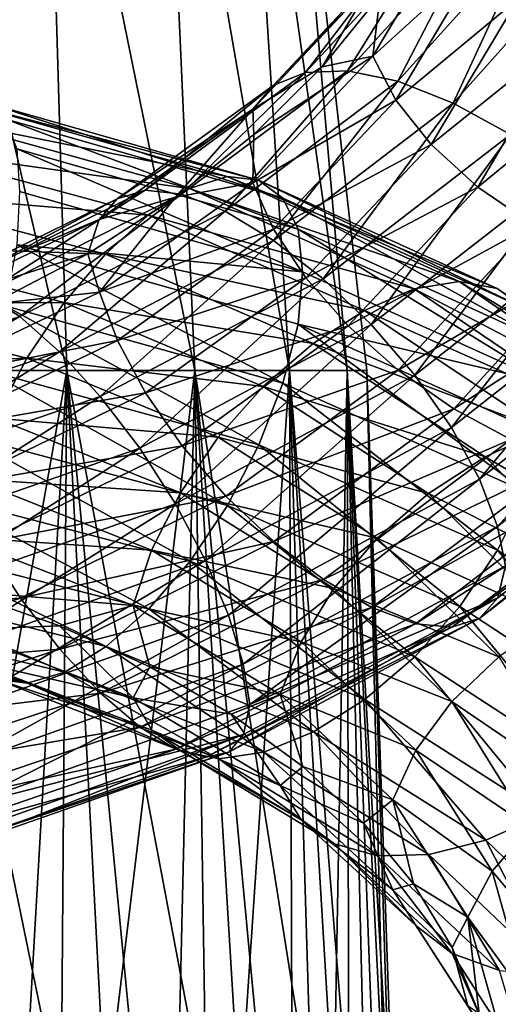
# Model space of a CAD drawing. Header units: metres. Extents: x -80 to 80, y -455 to 95.
# Tile 539 of 656: x 8.93 to 13.51, y -49.53 to -40.12. Entities that reach past the tile are written whole.
import ezdxf

# ---------------------------------------------------------------- set-up
doc = ezdxf.new("R2010")
doc.units = ezdxf.units.M
doc.layers.add('solid_501010_K_01', color=7, linetype='CONTINUOUS')
doc.layers.add('solid_501010_k_01_02', color=7, linetype='CONTINUOUS')

msp = doc.modelspace()

# ---------------------------------------------------------------- linework, layer by layer
at = {"layer": 'solid_501010_K_01'}
for points in [[(8.939737, -45.64851, 1059.654053), (8.597656, -45.117592, 1059.749756), (6.464582, -45.783062, 1058.53064)], [(6.721794, -46.35297, 1058.403198), (8.939737, -45.64851, 1059.654053), (6.464582, -45.783062, 1058.53064)]]:
    msp.add_3dface(points, dxfattribs=at)
at = {"layer": 'solid_501010_k_01_02'}
for points in [[(7.7475, -36.43861, 273.498596), (7.873955, -43.474453, 274.38382), (9.383814, -43.474453, 272.873962)], [(9.177198, -36.43861, 271.930298), (7.7475, -36.43861, 273.498596), (9.383814, -43.474453, 272.873962)], [(7.7475, -36.43861, 256.501404), (9.383814, -43.474453, 257.126038), (7.873955, -43.474453, 255.61618)], [(7.7475, -36.43861, 256.501404), (9.177198, -36.43861, 258.069702), (9.383814, -43.474453, 257.126038)], [(9.177198, -36.43861, 271.930298), (9.383814, -43.474453, 272.873962), (10.608551, -43.474453, 271.124847)], [(10.294378, -36.43861, 270.125977), (9.177198, -36.43861, 271.930298), (10.608551, -43.474453, 271.124847)], [(9.177198, -36.43861, 258.069702), (10.608551, -43.474453, 258.875153), (9.383814, -43.474453, 257.126038)], [(9.177198, -36.43861, 258.069702), (10.294378, -36.43861, 259.874023), (10.608551, -43.474453, 258.875153)], [(10.294378, -36.43861, 270.125977), (10.608551, -43.474453, 271.124847), (11.510952, -43.474453, 269.189636)], [(11.060995, -36.43861, 268.147125), (10.294378, -36.43861, 270.125977), (11.510952, -43.474453, 269.189636)], [(10.294378, -36.43861, 259.874023), (11.510952, -43.474453, 260.810364), (10.608551, -43.474453, 258.875153)], [(10.294378, -36.43861, 259.874023), (11.060995, -36.43861, 261.852875), (11.510952, -43.474453, 260.810364)], [(11.060995, -36.43861, 268.147125), (11.510952, -43.474453, 269.189636), (12.063599, -43.474453, 267.127136)], [(11.450943, -36.43861, 266.061096), (11.060995, -36.43861, 268.147125), (12.063599, -43.474453, 267.127136)], [(11.060995, -36.43861, 261.852875), (12.063599, -43.474453, 262.872864), (11.510952, -43.474453, 260.810364)], [(11.060995, -36.43861, 261.852875), (11.450943, -36.43861, 263.938904), (12.063599, -43.474453, 262.872864)], [(11.450943, -36.43861, 266.061096), (12.063599, -43.474453, 267.127136), (12.249699, -43.474453, 265)], [(11.450943, -36.43861, 263.938904), (12.249699, -43.474453, 265), (12.063599, -43.474453, 262.872864)], [(11.450943, -36.43861, 263.938904), (11.450943, -36.43861, 266.061096), (12.249699, -43.474453, 265)], [(12.308782, -40.468895, 1063.805298), (13.101814, -39.138603, 1065.596436), (12.377147, -39.885014, 1063.647949)], [(13.33354, -39.533623, 1065.982788), (13.101814, -39.138603, 1065.596436), (12.308782, -40.468895, 1063.805298)], [(11.664248, -40.624825, 1060.229736), (12.862556, -39.324657, 1061.950195), (12.066574, -40.608368, 1059.754761)], [(12.523389, -39.498272, 1062.426514), (12.862556, -39.324657, 1061.950195), (11.664248, -40.624825, 1060.229736)], [(12.066574, -40.608368, 1059.754761), (13.306214, -39.247639, 1061.516235), (12.546146, -40.709007, 1059.342041)], [(12.862556, -39.324657, 1061.950195), (13.306214, -39.247639, 1061.516235), (12.066574, -40.608368, 1059.754761)], [(13.306214, -39.247639, 1061.516235), (13.835054, -39.277695, 1061.153687), (12.546146, -40.709007, 1059.342041)], [(12.546146, -40.709007, 1059.342041), (13.835054, -39.277695, 1061.153687), (13.075927, -40.918377, 1059.012329)], [(13.835054, -39.277695, 1061.153687), (14.419261, -39.410484, 1060.880371), (13.075927, -40.918377, 1059.012329)], [(13.075927, -40.918377, 1059.012329), (14.419261, -39.410484, 1060.880371), (13.622602, -41.217701, 1058.779541)], [(11.356678, -40.750652, 1060.736328), (12.523389, -39.498272, 1062.426514), (11.664248, -40.624825, 1060.229736)], [(12.307139, -39.756458, 1062.915039), (12.523389, -39.498272, 1062.426514), (11.356678, -40.750652, 1060.736328)], [(12.526482, -40.888721, 1064.164063), (13.33354, -39.533623, 1065.982788), (12.308782, -40.468895, 1063.805298)], [(13.695889, -39.917797, 1066.296875), (13.33354, -39.533623, 1065.982788), (12.526482, -40.888721, 1064.164063)], [(11.160575, -40.976421, 1061.24292), (11.824801, -40.572849, 1062.709839), (12.307139, -39.756458, 1062.915039)], [(11.160575, -40.976421, 1061.24292), (12.307139, -39.756458, 1062.915039), (11.356678, -40.750652, 1060.736328)], [(12.307139, -39.756458, 1062.915039), (11.824801, -40.572849, 1062.709839), (12.377147, -39.885014, 1063.647949)], [(12.308782, -40.468895, 1063.805298), (12.377147, -39.885014, 1063.647949), (11.824801, -40.572849, 1062.709839)], [(12.866899, -41.314922, 1064.437378), (13.695889, -39.917797, 1066.296875), (12.526482, -40.888721, 1064.164063)], [(14.169244, -40.266716, 1066.518311), (13.695889, -39.917797, 1066.296875), (12.866899, -41.314922, 1064.437378)], [(13.311602, -41.720814, 1064.606934), (14.169244, -40.266716, 1066.518311), (12.866899, -41.314922, 1064.437378)], [(14.733006, -40.556778, 1066.628052), (14.169244, -40.266716, 1066.518311), (13.311602, -41.720814, 1064.606934)], [(11.162065, -41.679234, 1062.125854), (12.308782, -40.468895, 1063.805298), (11.171085, -41.219193, 1061.809448)], [(12.526482, -40.888721, 1064.164063), (12.308782, -40.468895, 1063.805298), (11.162065, -41.679234, 1062.125854)], [(12.308782, -40.468895, 1063.805298), (11.824801, -40.572849, 1062.709839), (11.171085, -41.219193, 1061.809448)], [(10.131651, -41.750278, 1058.660034), (11.664248, -40.624825, 1060.229736), (10.481114, -41.788002, 1058.148804)], [(11.356678, -40.750652, 1060.736328), (11.664248, -40.624825, 1060.229736), (10.131651, -41.750278, 1058.660034)], [(10.481114, -41.788002, 1058.148804), (12.066574, -40.608368, 1059.754761), (10.897674, -41.951752, 1057.692017)], [(11.664248, -40.624825, 1060.229736), (12.066574, -40.608368, 1059.754761), (10.481114, -41.788002, 1058.148804)], [(12.066574, -40.608368, 1059.754761), (12.546146, -40.709007, 1059.342041), (10.897674, -41.951752, 1057.692017)], [(11.160575, -40.976421, 1061.24292), (11.171085, -41.219193, 1061.809448), (11.824801, -40.572849, 1062.709839)], [(13.841241, -42.080456, 1064.65625), (14.733006, -40.556778, 1066.628052), (13.311602, -41.720814, 1064.606934)], [(10.897674, -41.951752, 1057.692017), (12.546146, -40.709007, 1059.342041), (11.357845, -42.229572, 1057.312622)], [(12.546146, -40.709007, 1059.342041), (13.075927, -40.918377, 1059.012329), (11.357845, -42.229572, 1057.312622)], [(9.864493, -41.833328, 1059.193481), (11.356678, -40.750652, 1060.736328), (10.131651, -41.750278, 1058.660034)], [(11.160575, -40.976421, 1061.24292), (11.356678, -40.750652, 1060.736328), (9.864493, -41.833328, 1059.193481)], [(8.109519, -41.05904, 1095.607544), (8.384728, -40.908978, 1096.182739), (10.915882, -41.61998, 1094.581055)], [(8.384728, -40.908978, 1096.182739), (8.615805, -40.915119, 1096.794189), (11.216714, -41.653702, 1095.157959)], [(10.915882, -41.61998, 1094.581055), (8.384728, -40.908978, 1096.182739), (11.216714, -41.653702, 1095.157959)], [(8.615805, -40.915119, 1096.794189), (8.792691, -41.067924, 1097.405396), (11.446999, -41.825954, 1095.741943)], [(11.216714, -41.653702, 1095.157959), (8.615805, -40.915119, 1096.794189), (11.446999, -41.825954, 1095.741943)], [(11.359483, -42.12204, 1062.459351), (12.526482, -40.888721, 1064.164063), (11.162065, -41.679234, 1062.125854)], [(11.357845, -42.229572, 1057.312622), (13.075927, -40.918377, 1059.012329), (11.832691, -42.598351, 1057.027832)], [(12.866899, -41.314922, 1064.437378), (12.526482, -40.888721, 1064.164063), (11.359483, -42.12204, 1062.459351)], [(13.075927, -40.918377, 1059.012329), (13.622602, -41.217701, 1058.779541), (11.832691, -42.598351, 1057.027832)], [(9.694157, -42.030037, 1059.715942), (10.422144, -41.816776, 1060.952026), (11.160575, -40.976421, 1061.24292)], [(9.694157, -42.030037, 1059.715942), (11.160575, -40.976421, 1061.24292), (9.864493, -41.833328, 1059.193481)], [(11.160575, -40.976421, 1061.24292), (10.422144, -41.816776, 1060.952026), (11.171085, -41.219193, 1061.809448)], [(7.805745, -41.353115, 1095.098511), (8.109519, -41.05904, 1095.607544), (10.557593, -41.735439, 1094.046265)], [(10.557593, -41.735439, 1094.046265), (8.109519, -41.05904, 1095.607544), (10.915882, -41.61998, 1094.581055)], [(8.792691, -41.067924, 1097.405396), (8.905811, -41.3554, 1097.97876), (11.594268, -42.12376, 1096.296875)], [(11.446999, -41.825954, 1095.741943), (8.792691, -41.067924, 1097.405396), (11.594268, -42.12376, 1096.296875)], [(11.162065, -41.679234, 1062.125854), (11.171085, -41.219193, 1061.809448), (10.422144, -41.816776, 1060.952026)], [(11.832691, -42.598351, 1057.027832), (13.622602, -41.217701, 1058.779541), (12.293181, -43.034946, 1056.854004)], [(13.622602, -41.217701, 1058.779541), (14.15275, -41.588177, 1058.657349), (12.293181, -43.034946, 1056.854004)], [(7.4925, -41.765278, 1094.680664), (7.805745, -41.353115, 1095.098511), (10.162117, -41.989933, 1093.581055)], [(10.162117, -41.989933, 1093.581055), (7.805745, -41.353115, 1095.098511), (10.557593, -41.735439, 1094.046265)], [(8.905811, -41.3554, 1097.97876), (8.930455, -41.761238, 1098.484131), (11.637196, -42.529869, 1096.79248)], [(11.594268, -42.12376, 1096.296875), (8.905811, -41.3554, 1097.97876), (11.637196, -42.529869, 1096.79248)], [(11.668185, -42.587212, 1062.695313), (12.866899, -41.314922, 1064.437378), (11.359483, -42.12204, 1062.459351)], [(13.311602, -41.720814, 1064.606934), (12.866899, -41.314922, 1064.437378), (11.668185, -42.587212, 1062.695313)], [(9.695451, -42.724052, 1060.592529), (11.162065, -41.679234, 1062.125854), (10.422144, -41.816776, 1060.952026)], [(11.359483, -42.12204, 1062.459351), (11.162065, -41.679234, 1062.125854), (9.695451, -42.724052, 1060.592529)], [(10.557593, -41.735439, 1094.046265), (10.915882, -41.61998, 1094.581055), (13.134294, -42.622219, 1092.69873)], [(10.915882, -41.61998, 1094.581055), (11.216714, -41.653702, 1095.157959), (13.496263, -42.690937, 1093.232788)], [(13.134294, -42.622219, 1092.69873), (10.915882, -41.61998, 1094.581055), (13.496263, -42.690937, 1093.232788)], [(11.216714, -41.653702, 1095.157959), (11.446999, -41.825954, 1095.741943), (13.773347, -42.888016, 1093.782837)], [(13.496263, -42.690937, 1093.232788), (11.216714, -41.653702, 1095.157959), (13.773347, -42.888016, 1093.782837)], [(12.293181, -43.034946, 1056.854004), (14.15275, -41.588177, 1058.657349), (12.71037, -43.51643, 1056.807617)], [(14.15275, -41.588177, 1058.657349), (14.633046, -42.011211, 1058.658813), (12.71037, -43.51643, 1056.807617)], [(7.188936, -42.269527, 1094.378662), (7.4925, -41.765278, 1094.680664), (9.754311, -42.360176, 1093.207886)], [(9.754311, -42.360176, 1093.207886), (7.4925, -41.765278, 1094.680664), (10.162117, -41.989933, 1093.581055)], [(8.307629, -42.657139, 1057.272461), (10.131651, -41.750278, 1058.660034), (8.594177, -42.741081, 1056.730957)], [(9.864493, -41.833328, 1059.193481), (10.131651, -41.750278, 1058.660034), (8.307629, -42.657139, 1057.272461)], [(10.131651, -41.750278, 1058.660034), (10.481114, -41.788002, 1058.148804), (8.594177, -42.741081, 1056.730957)], [(11.637196, -42.529869, 1096.79248), (8.930455, -41.761238, 1098.484131), (8.906665, -42.271927, 1098.860718)], [(10.162117, -41.989933, 1093.581055), (10.557593, -41.735439, 1094.046265), (12.70319, -42.693928, 1092.213867)], [(12.70319, -42.693928, 1092.213867), (10.557593, -41.735439, 1094.046265), (13.134294, -42.622219, 1092.69873)], [(12.071459, -43.045959, 1062.817383), (13.311602, -41.720814, 1064.606934), (11.668185, -42.587212, 1062.695313)], [(13.841241, -42.080456, 1064.65625), (13.311602, -41.720814, 1064.606934), (12.071459, -43.045959, 1062.817383)], [(8.088568, -42.703644, 1057.828369), (9.864493, -41.833328, 1059.193481), (8.307629, -42.657139, 1057.272461)], [(9.694157, -42.030037, 1059.715942), (9.864493, -41.833328, 1059.193481), (8.088568, -42.703644, 1057.828369)], [(8.594177, -42.741081, 1056.730957), (10.481114, -41.788002, 1058.148804), (8.935742, -42.958614, 1056.237183)], [(10.481114, -41.788002, 1058.148804), (10.897674, -41.951752, 1057.692017), (8.935742, -42.958614, 1056.237183)], [(9.695451, -42.724052, 1060.592529), (10.422144, -41.816776, 1060.952026), (9.583652, -42.358673, 1060.142578)], [(9.694157, -42.030037, 1059.715942), (9.583652, -42.358673, 1060.142578), (10.422144, -41.816776, 1060.952026)], [(11.446999, -41.825954, 1095.741943), (11.594268, -42.12376, 1096.296875), (13.950545, -43.199215, 1094.314697)], [(13.773347, -42.888016, 1093.782837), (11.446999, -41.825954, 1095.741943), (13.950545, -43.199215, 1094.314697)], [(8.935742, -42.958614, 1056.237183), (10.897674, -41.951752, 1057.692017), (9.313068, -43.294724, 1055.816284)], [(10.897674, -41.951752, 1057.692017), (11.357845, -42.229572, 1057.312622), (9.313068, -43.294724, 1055.816284)], [(7.948897, -42.875473, 1058.364258), (9.583652, -42.358673, 1060.142578), (9.694157, -42.030037, 1059.715942)], [(7.948897, -42.875473, 1058.364258), (9.694157, -42.030037, 1059.715942), (8.088568, -42.703644, 1057.828369)], [(9.754311, -42.360176, 1093.207886), (10.162117, -41.989933, 1093.581055), (12.227342, -42.898495, 1091.802734)], [(12.227342, -42.898495, 1091.802734), (10.162117, -41.989933, 1093.581055), (12.70319, -42.693928, 1092.213867)], [(12.71037, -43.51643, 1056.807617), (14.633046, -42.011211, 1058.658813), (13.060658, -44.017689, 1056.893311)], [(14.633046, -42.011211, 1058.658813), (15.03632, -42.465099, 1058.786133), (13.060658, -44.017689, 1056.893311)], [(9.86693, -43.187309, 1060.903809), (11.359483, -42.12204, 1062.459351), (9.695451, -42.724052, 1060.592529)], [(11.668185, -42.587212, 1062.695313), (11.359483, -42.12204, 1062.459351), (9.86693, -43.187309, 1060.903809)], [(11.594268, -42.12376, 1096.296875), (11.637196, -42.529869, 1096.79248), (13.998867, -43.601482, 1094.807373)], [(13.950545, -43.199215, 1094.314697), (11.594268, -42.12376, 1096.296875), (13.998867, -43.601482, 1094.807373)], [(12.551756, -43.470177, 1062.811279), (13.841241, -42.080456, 1064.65625), (12.071459, -43.045959, 1062.817383)], [(14.425852, -42.375546, 1064.585693), (13.841241, -42.080456, 1064.65625), (12.551756, -43.470177, 1062.811279)], [(9.313068, -43.294724, 1055.816284), (11.357845, -42.229572, 1057.312622), (9.702427, -43.722622, 1055.487915)], [(11.357845, -42.229572, 1057.312622), (11.832691, -42.598351, 1057.027832), (9.702427, -43.722622, 1055.487915)], [(6.914142, -42.840073, 1094.217163), (7.188936, -42.269527, 1094.378662), (9.359108, -42.822815, 1092.948975)], [(9.359108, -42.822815, 1092.948975), (7.188936, -42.269527, 1094.378662), (9.754311, -42.360176, 1093.207886)], [(8.906665, -42.271927, 1098.860718), (8.794298, -42.85601, 1099.125854), (11.449091, -43.595131, 1097.453491)], [(11.595379, -43.030514, 1097.174194), (8.906665, -42.271927, 1098.860718), (11.449091, -43.595131, 1097.453491)], [(11.637196, -42.529869, 1096.79248), (8.906665, -42.271927, 1098.860718), (11.595379, -43.030514, 1097.174194)], [(7.948897, -42.875473, 1058.364258), (8.660975, -42.839134, 1059.384644), (9.583652, -42.358673, 1060.142578)], [(9.695451, -42.724052, 1060.592529), (9.583652, -42.358673, 1060.142578), (8.660975, -42.839134, 1059.384644)], [(9.359108, -42.822815, 1092.948975), (9.754311, -42.360176, 1093.207886), (11.736657, -43.215961, 1091.484863)], [(11.736657, -43.215961, 1091.484863), (9.754311, -42.360176, 1093.207886), (12.227342, -42.898495, 1091.802734)], [(13.081903, -43.837948, 1062.680542), (14.425852, -42.375546, 1064.585693), (12.551756, -43.470177, 1062.811279)], [(15.028689, -42.5928, 1064.406738), (14.425852, -42.375546, 1064.585693), (13.081903, -43.837948, 1062.680542)], [(13.060658, -44.017689, 1056.893311), (15.03632, -42.465099, 1058.786133), (13.328798, -44.50996, 1057.097168)], [(15.03632, -42.465099, 1058.786133), (15.345022, -42.923038, 1059.02356), (13.328798, -44.50996, 1057.097168)], [(9.702427, -43.722622, 1055.487915), (11.832691, -42.598351, 1057.027832), (10.080014, -44.215454, 1055.270996)], [(10.135071, -43.687233, 1061.106934), (11.668185, -42.587212, 1062.695313), (9.86693, -43.187309, 1060.903809)], [(11.832691, -42.598351, 1057.027832), (12.293181, -43.034946, 1056.854004), (10.080014, -44.215454, 1055.270996)], [(12.071459, -43.045959, 1062.817383), (11.668185, -42.587212, 1062.695313), (10.135071, -43.687233, 1061.106934)], [(13.998867, -43.601482, 1094.807373), (11.637196, -42.529869, 1096.79248), (11.595379, -43.030514, 1097.174194)], [(13.628579, -44.131466, 1062.44043), (15.028689, -42.5928, 1064.406738), (13.081903, -43.837948, 1062.680542)], [(12.227342, -42.898495, 1091.802734), (12.70319, -42.693928, 1092.213867), (14.483256, -43.898483, 1090.151245)], [(12.70319, -42.693928, 1092.213867), (13.134294, -42.622219, 1092.69873), (14.974769, -43.87851, 1090.578125)], [(14.483256, -43.898483, 1090.151245), (12.70319, -42.693928, 1092.213867), (14.974769, -43.87851, 1090.578125)], [(13.134294, -42.622219, 1092.69873), (13.496263, -42.690937, 1093.232788), (15.38746, -43.988708, 1091.062256)], [(14.974769, -43.87851, 1090.578125), (13.134294, -42.622219, 1092.69873), (15.38746, -43.988708, 1091.062256)], [(13.496263, -42.690937, 1093.232788), (13.773347, -42.888016, 1093.782837), (15.703371, -44.215317, 1091.572754)], [(15.38746, -43.988708, 1091.062256), (13.496263, -42.690937, 1093.232788), (15.703371, -44.215317, 1091.572754)], [(8.594177, -42.741081, 1056.730957), (8.935742, -42.958614, 1056.237183), (6.71879, -43.691391, 1055.003296)], [(7.949958, -43.561699, 1059.23584), (9.695451, -42.724052, 1060.592529), (8.660975, -42.839134, 1059.384644)], [(9.86693, -43.187309, 1060.903809), (9.695451, -42.724052, 1060.592529), (7.949958, -43.561699, 1059.23584)], [(6.683609, -43.447224, 1094.206543), (6.914142, -42.840073, 1094.217163), (9.001359, -43.354702, 1092.825928)], [(9.001359, -43.354702, 1092.825928), (6.914142, -42.840073, 1094.217163), (9.359108, -42.822815, 1092.948975)], [(8.794298, -42.85601, 1099.125854), (8.61806, -43.472839, 1099.254883), (11.219651, -44.18475, 1097.606445)], [(11.449091, -43.595131, 1097.453491), (8.794298, -42.85601, 1099.125854), (11.219651, -44.18475, 1097.606445)], [(9.001359, -43.354702, 1092.825928), (9.359108, -42.822815, 1092.948975), (11.261139, -43.626301, 1091.278809)], [(11.261139, -43.626301, 1091.278809), (9.359108, -42.822815, 1092.948975), (11.736657, -43.215961, 1091.484863)], [(11.736657, -43.215961, 1091.484863), (12.227342, -42.898495, 1091.802734), (13.940728, -44.044106, 1089.803101)], [(13.940728, -44.044106, 1089.803101), (12.227342, -42.898495, 1091.802734), (14.483256, -43.898483, 1090.151245)], [(6.71879, -43.691391, 1055.003296), (8.935742, -42.958614, 1056.237183), (7.002501, -44.074005, 1054.550171)], [(8.935742, -42.958614, 1056.237183), (9.313068, -43.294724, 1055.816284), (7.002501, -44.074005, 1054.550171)], [(13.328798, -44.50996, 1057.097168), (15.345022, -42.923038, 1059.02356), (13.500278, -44.964348, 1057.404663)], [(15.345022, -42.923038, 1059.02356), (15.542441, -43.35791, 1059.354492), (13.500278, -44.964348, 1057.404663)], [(10.080014, -44.215454, 1055.270996), (12.293181, -43.034946, 1056.854004), (10.422095, -44.74662, 1055.18457)], [(10.485357, -44.193157, 1061.187256), (12.071459, -43.045959, 1062.817383), (10.135071, -43.687233, 1061.106934)], [(12.293181, -43.034946, 1056.854004), (12.71037, -43.51643, 1056.807617), (10.422095, -44.74662, 1055.18457)], [(12.551756, -43.470177, 1062.811279), (12.071459, -43.045959, 1062.817383), (10.485357, -44.193157, 1061.187256)], [(11.595379, -43.030514, 1097.174194), (11.449091, -43.595131, 1097.453491), (13.775865, -44.634937, 1095.482056)], [(13.951882, -44.094456, 1095.185547), (11.595379, -43.030514, 1097.174194), (13.775865, -44.634937, 1095.482056)], [(13.998867, -43.601482, 1094.807373), (11.595379, -43.030514, 1097.174194), (13.951882, -44.094456, 1095.185547)], [(8.090566, -44.042221, 1059.528687), (9.86693, -43.187309, 1060.903809), (7.949958, -43.561699, 1059.23584)], [(10.135071, -43.687233, 1061.106934), (9.86693, -43.187309, 1060.903809), (8.090566, -44.042221, 1059.528687)], [(11.261139, -43.626301, 1091.278809), (11.736657, -43.215961, 1091.484863), (13.381286, -44.29932, 1089.549072)], [(13.381286, -44.29932, 1089.549072), (11.736657, -43.215961, 1091.484863), (13.940728, -44.044106, 1089.803101)], [(8.701234, -43.928349, 1092.847412), (6.683609, -43.447224, 1094.206543), (9.001359, -43.354702, 1092.825928)], [(7.002501, -44.074005, 1054.550171), (9.313068, -43.294724, 1055.816284), (7.29526, -44.549011, 1054.187744)], [(9.313068, -43.294724, 1055.816284), (9.702427, -43.722622, 1055.487915), (7.29526, -44.549011, 1054.187744)], [(8.701234, -43.928349, 1092.847412), (9.001359, -43.354702, 1092.825928), (10.830686, -44.109684, 1091.203247)], [(10.830686, -44.109684, 1091.203247), (9.001359, -43.354702, 1092.825928), (11.261139, -43.626301, 1091.278809)], [(13.500278, -44.964348, 1057.404663), (15.542441, -43.35791, 1059.354492), (13.576822, -45.341099, 1057.814209)], [(7.873955, -43.474453, 274.38382), (8.509968, -50.545349, 274.155884), (9.328511, -50.545349, 273.320404)], [(9.383814, -43.474453, 272.873962), (7.873955, -43.474453, 274.38382), (9.328511, -50.545349, 273.320404)], [(7.873955, -43.474453, 255.61618), (9.383814, -43.474453, 257.126038), (8.127319, -50.545696, 255.502808)], [(9.383814, -43.474453, 257.126038), (8.979448, -50.545349, 256.304047), (8.127319, -50.545696, 255.502808)], [(8.61806, -43.472839, 1099.254883), (8.387528, -44.084358, 1099.237671), (10.919526, -44.762859, 1097.621338)], [(11.219651, -44.18475, 1097.606445), (8.61806, -43.472839, 1099.254883), (10.919526, -44.762859, 1097.621338)], [(9.383814, -43.474453, 257.126038), (9.752934, -50.545349, 257.181427), (8.979448, -50.545349, 256.304047)], [(9.383814, -43.474453, 272.873962), (9.328511, -50.545349, 273.320404), (10.065376, -50.545349, 272.412018)], [(9.383814, -43.474453, 272.873962), (10.065376, -50.545349, 272.412018), (10.714111, -50.545349, 271.438782)], [(10.608551, -43.474453, 271.124847), (9.383814, -43.474453, 272.873962), (10.714111, -50.545349, 271.438782)], [(9.383814, -43.474453, 257.126038), (10.608551, -43.474453, 258.875153), (9.752934, -50.545349, 257.181427)], [(10.608551, -43.474453, 258.875153), (10.441036, -50.545349, 258.127258), (9.752934, -50.545349, 257.181427)], [(10.422095, -44.74662, 1055.18457), (12.71037, -43.51643, 1056.807617), (10.709319, -45.288109, 1055.235474)], [(10.608551, -43.474453, 258.875153), (11.037721, -50.545349, 259.13324), (10.441036, -50.545349, 258.127258)], [(10.902546, -44.675045, 1061.132324), (12.551756, -43.470177, 1062.811279), (10.485357, -44.193157, 1061.187256)], [(10.608551, -43.474453, 271.124847), (10.714111, -50.545349, 271.438782), (11.269037, -50.545349, 270.409149)], [(10.608551, -43.474453, 271.124847), (11.269037, -50.545349, 270.409149), (11.725293, -50.545349, 269.332153)], [(11.510952, -43.474453, 269.189636), (10.608551, -43.474453, 271.124847), (11.725293, -50.545349, 269.332153)], [(10.608551, -43.474453, 258.875153), (11.510952, -43.474453, 260.810364), (11.037721, -50.545349, 259.13324)], [(12.71037, -43.51643, 1056.807617), (13.060658, -44.017689, 1056.893311), (10.709319, -45.288109, 1055.235474)], [(13.081903, -43.837948, 1062.680542), (12.551756, -43.470177, 1062.811279), (10.902546, -44.675045, 1061.132324)], [(11.510952, -43.474453, 260.810364), (11.537762, -50.545349, 260.190613), (11.037721, -50.545349, 259.13324)], [(11.510952, -43.474453, 269.189636), (11.725293, -50.545349, 269.332153), (12.078886, -50.545349, 268.217224)], [(12.063599, -43.474453, 267.127136), (11.510952, -43.474453, 269.189636), (12.078886, -50.545349, 268.217224)], [(11.510952, -43.474453, 260.810364), (11.936781, -50.545349, 261.2901), (11.537762, -50.545349, 260.190613)], [(11.510952, -43.474453, 260.810364), (12.063599, -43.474453, 262.872864), (11.936781, -50.545349, 261.2901)], [(12.063599, -43.474453, 262.872864), (12.231285, -50.545349, 262.422089), (11.936781, -50.545349, 261.2901)], [(12.063599, -43.474453, 267.127136), (12.078886, -50.545349, 268.217224), (12.326719, -50.545349, 267.074127)], [(12.063599, -43.474453, 267.127136), (12.326719, -50.545349, 267.074127), (12.466622, -50.545349, 265.912872)], [(12.249699, -43.474453, 265), (12.063599, -43.474453, 267.127136), (12.466622, -50.545349, 265.912872)], [(12.063599, -43.474453, 262.872864), (12.418695, -50.545349, 263.57663), (12.231285, -50.545349, 262.422089)], [(12.063599, -43.474453, 262.872864), (12.249699, -43.474453, 265), (12.418695, -50.545349, 263.57663)], [(12.249699, -43.474453, 265), (12.466622, -50.545349, 265.912872), (12.497371, -50.545349, 264.743622)], [(12.249699, -43.474453, 265), (12.497371, -50.545349, 264.743622), (12.418695, -50.545349, 263.57663)], [(10.830686, -44.109684, 1091.203247), (11.261139, -43.626301, 1091.278809), (12.839133, -44.648048, 1089.404419)], [(11.449091, -43.595131, 1097.453491), (11.219651, -44.18475, 1097.606445), (13.499797, -45.190605, 1095.664185)], [(12.839133, -44.648048, 1089.404419), (11.261139, -43.626301, 1091.278809), (13.381286, -44.29932, 1089.549072)], [(13.775865, -44.634937, 1095.482056), (11.449091, -43.595131, 1097.453491), (13.499797, -45.190605, 1095.664185)], [(7.29526, -44.549011, 1054.187744), (9.702427, -43.722622, 1055.487915), (7.579168, -45.086617, 1053.937378)], [(9.702427, -43.722622, 1055.487915), (10.080014, -44.215454, 1055.270996), (7.579168, -45.086617, 1053.937378)], [(8.310432, -44.571602, 1059.704346), (10.135071, -43.687233, 1061.106934), (8.090566, -44.042221, 1059.528687)], [(10.485357, -44.193157, 1061.187256), (10.135071, -43.687233, 1061.106934), (8.310432, -44.571602, 1059.704346)], [(11.363036, -45.107758, 1060.948608), (13.081903, -43.837948, 1062.680542), (10.902546, -44.675045, 1061.132324)], [(13.628579, -44.131466, 1062.44043), (13.081903, -43.837948, 1062.680542), (11.363036, -45.107758, 1060.948608)], [(8.471795, -44.509499, 1093.002441), (8.701234, -43.928349, 1092.847412), (10.469567, -44.641399, 1091.263916)], [(10.469567, -44.641399, 1091.263916), (8.701234, -43.928349, 1092.847412), (10.830686, -44.109684, 1091.203247)], [(10.709319, -45.288109, 1055.235474), (13.060658, -44.017689, 1056.893311), (10.929186, -45.809486, 1055.411499)], [(13.060658, -44.017689, 1056.893311), (13.328798, -44.50996, 1057.097168), (10.929186, -45.809486, 1055.411499)], [(8.387528, -44.084358, 1099.237671), (8.112734, -44.653507, 1099.065796), (10.561778, -45.293953, 1097.488647)], [(10.919526, -44.762859, 1097.621338), (8.387528, -44.084358, 1099.237671), (10.561778, -45.293953, 1097.488647)], [(10.469567, -44.641399, 1091.263916), (10.830686, -44.109684, 1091.203247), (12.348362, -45.07436, 1089.383667)], [(12.348362, -45.07436, 1089.383667), (10.830686, -44.109684, 1091.203247), (12.839133, -44.648048, 1089.404419)], [(15.54393, -44.049599, 1060.223511), (15.347827, -44.274647, 1060.721802), (13.331234, -45.839737, 1058.7771)], [(13.501571, -45.644749, 1058.26416), (15.54393, -44.049599, 1060.223511), (13.331234, -45.839737, 1058.7771)], [(13.381286, -44.29932, 1089.549072), (13.940728, -44.044106, 1089.803101), (15.255779, -45.381729, 1087.630493)], [(13.576822, -45.341099, 1057.814209), (15.54393, -44.049599, 1060.223511), (13.501571, -45.644749, 1058.26416)], [(7.579168, -45.086617, 1053.937378), (10.080014, -44.215454, 1055.270996), (7.836379, -45.657276, 1053.819946)], [(10.080014, -44.215454, 1055.270996), (10.422095, -44.74662, 1055.18457), (7.836379, -45.657276, 1053.819946)], [(8.597656, -45.117592, 1059.749756), (10.485357, -44.193157, 1061.187256), (8.310432, -44.571602, 1059.704346)], [(10.902546, -44.675045, 1061.132324), (10.485357, -44.193157, 1061.187256), (8.597656, -45.117592, 1059.749756)], [(11.219651, -44.18475, 1097.606445), (10.919526, -44.762859, 1097.621338), (13.138679, -45.726902, 1095.718506)], [(13.499797, -45.190605, 1095.664185), (11.219651, -44.18475, 1097.606445), (13.138679, -45.726902, 1095.718506)], [(11.837883, -45.469433, 1060.654785), (13.628579, -44.131466, 1062.44043), (11.363036, -45.107758, 1060.948608)], [(14.15836, -44.333241, 1062.106323), (13.628579, -44.131466, 1062.44043), (11.837883, -45.469433, 1060.654785)], [(12.839133, -44.648048, 1089.404419), (13.381286, -44.29932, 1089.549072), (14.643563, -45.567036, 1087.44751)], [(15.347827, -44.274647, 1060.721802), (15.040257, -44.403538, 1061.22168), (13.064076, -45.925327, 1059.303223)], [(13.331234, -45.839737, 1058.7771), (15.347827, -44.274647, 1060.721802), (13.064076, -45.925327, 1059.303223)], [(14.643563, -45.567036, 1087.44751), (13.381286, -44.29932, 1089.549072), (15.255779, -45.381729, 1087.630493)], [(12.298054, -45.738525, 1060.269409), (14.15836, -44.333241, 1062.106323), (11.837883, -45.469433, 1060.654785)], [(14.637932, -44.426125, 1061.693115), (14.15836, -44.333241, 1062.106323), (12.298054, -45.738525, 1060.269409)], [(15.040257, -44.403538, 1061.22168), (14.637932, -44.426125, 1061.693115), (12.714614, -45.893829, 1059.811035)], [(13.064076, -45.925327, 1059.303223), (15.040257, -44.403538, 1061.22168), (12.714614, -45.893829, 1059.811035)], [(12.714614, -45.893829, 1059.811035), (14.637932, -44.426125, 1061.693115), (12.298054, -45.738525, 1060.269409)], [(8.325507, -45.06361, 1093.278809), (8.471795, -44.509499, 1093.002441), (10.1935, -45.189133, 1091.448486)], [(10.1935, -45.189133, 1091.448486), (8.471795, -44.509499, 1093.002441), (10.469567, -44.641399, 1091.263916)], [(10.929186, -45.809486, 1055.411499), (13.328798, -44.50996, 1057.097168), (11.069794, -46.280354, 1055.699341)], [(13.328798, -44.50996, 1057.097168), (13.500278, -44.964348, 1057.404663), (11.069794, -46.280354, 1055.699341)], [(8.112734, -44.653507, 1099.065796), (7.80917, -45.150993, 1098.752441), (10.166575, -45.750809, 1097.219238)], [(10.561778, -45.293953, 1097.488647), (8.112734, -44.653507, 1099.065796), (10.166575, -45.750809, 1097.219238)], [(8.939737, -45.64851, 1059.654053), (10.902546, -44.675045, 1061.132324), (8.597656, -45.117592, 1059.749756)], [(11.363036, -45.107758, 1060.948608), (10.902546, -44.675045, 1061.132324), (8.939737, -45.64851, 1059.654053)], [(10.1935, -45.189133, 1091.448486), (10.469567, -44.641399, 1091.263916), (11.936641, -45.556812, 1089.489868)], [(11.936641, -45.556812, 1089.489868), (10.469567, -44.641399, 1091.263916), (12.348362, -45.07436, 1089.383667)], [(12.348362, -45.07436, 1089.383667), (12.839133, -44.648048, 1089.404419), (14.050269, -45.846615, 1087.370728)], [(14.050269, -45.846615, 1087.370728), (12.839133, -44.648048, 1089.404419), (14.643563, -45.567036, 1087.44751)], [(13.775865, -44.634937, 1095.482056), (13.499797, -45.190605, 1095.664185), (15.391489, -46.452999, 1093.472046)], [(7.836379, -45.657276, 1053.819946), (10.422095, -44.74662, 1055.18457), (8.052342, -46.230679, 1053.843872)], [(10.422095, -44.74662, 1055.18457), (10.709319, -45.288109, 1055.235474), (8.052342, -46.230679, 1053.843872)], [(10.919526, -44.762859, 1097.621338), (10.561778, -45.293953, 1097.488647), (12.708225, -46.210243, 1095.633911)], [(13.138679, -45.726902, 1095.718506), (10.919526, -44.762859, 1097.621338), (12.708225, -46.210243, 1095.633911)], [(11.069794, -46.280354, 1055.699341), (13.500278, -44.964348, 1057.404663), (11.133052, -46.66399, 1056.094482)], [(13.500278, -44.964348, 1057.404663), (13.576822, -45.341099, 1057.814209), (11.133052, -46.66399, 1056.094482)], [(10.017482, -45.72015, 1091.742798), (8.368191, -45.579178, 1093.585449), (8.325507, -45.06361, 1093.278809)], [(10.017482, -45.72015, 1091.742798), (8.325507, -45.06361, 1093.278809), (10.1935, -45.189133, 1091.448486)], [(7.80917, -45.150993, 1098.752441), (7.495924, -45.552776, 1098.324585), (9.758769, -46.111778, 1096.837158)], [(10.166575, -45.750809, 1097.219238), (7.80917, -45.150993, 1098.752441), (9.758769, -46.111778, 1096.837158)], [(9.317325, -46.136482, 1059.426025), (11.363036, -45.107758, 1060.948608), (8.939737, -45.64851, 1059.654053)], [(11.837883, -45.469433, 1060.654785), (11.363036, -45.107758, 1060.948608), (9.317325, -46.136482, 1059.426025)], [(11.936641, -45.556812, 1089.489868), (12.348362, -45.07436, 1089.383667), (13.513203, -46.208931, 1087.410645)], [(13.513203, -46.208931, 1087.410645), (12.348362, -45.07436, 1089.383667), (14.050269, -45.846615, 1087.370728)], [(10.017482, -45.72015, 1091.742798), (10.1935, -45.189133, 1091.448486), (11.621888, -46.065357, 1089.708252)], [(11.621888, -46.065357, 1089.708252), (10.1935, -45.189133, 1091.448486), (11.936641, -45.556812, 1089.489868)], [(13.499797, -45.190605, 1095.664185), (13.138679, -45.726902, 1095.718506), (14.979768, -46.940159, 1093.572021)], [(15.391489, -46.452999, 1093.472046), (13.499797, -45.190605, 1095.664185), (14.979768, -46.940159, 1093.572021)], [(8.052342, -46.230679, 1053.843872), (10.709319, -45.288109, 1055.235474), (8.217661, -46.775078, 1053.998169)], [(10.709319, -45.288109, 1055.235474), (10.929186, -45.809486, 1055.411499), (8.217661, -46.775078, 1053.998169)], [(10.561778, -45.293953, 1097.488647), (10.166575, -45.750809, 1097.219238), (12.232706, -46.615997, 1095.418701)], [(12.708225, -46.210243, 1095.633911), (10.561778, -45.293953, 1097.488647), (12.232706, -46.615997, 1095.418701)], [(11.133052, -46.66399, 1056.094482), (13.576822, -45.341099, 1057.814209), (13.501571, -45.644749, 1058.26416)], [(9.706684, -46.556187, 1059.087158), (11.837883, -45.469433, 1060.654785), (9.317325, -46.136482, 1059.426025)], [(12.298054, -45.738525, 1060.269409), (11.837883, -45.469433, 1060.654785), (9.706684, -46.556187, 1059.087158)], [(7.495924, -45.552776, 1098.324585), (7.19215, -45.835186, 1097.809204), (9.363292, -46.355606, 1096.366455)], [(9.758769, -46.111778, 1096.837158), (7.495924, -45.552776, 1098.324585), (9.363292, -46.355606, 1096.366455)], [(8.326617, -45.952599, 1094.138916), (8.368191, -45.579178, 1093.585449), (9.313145, -45.912495, 1092.767578)], [(10.017482, -45.72015, 1091.742798), (9.313145, -45.912495, 1092.767578), (8.368191, -45.579178, 1093.585449)], [(11.621888, -46.065357, 1089.708252), (11.936641, -45.556812, 1089.489868), (13.062644, -46.636192, 1087.566895)], [(13.062644, -46.636192, 1087.566895), (11.936641, -45.556812, 1089.489868), (13.513203, -46.208931, 1087.410645)], [(9.317325, -46.136482, 1059.426025), (8.939737, -45.64851, 1059.654053), (6.721794, -46.35297, 1058.403198)], [(10.017482, -45.72015, 1091.742798), (10.176397, -46.306198, 1091.891846), (9.313145, -45.912495, 1092.767578)], [(11.421206, -46.569393, 1090.023438), (10.176397, -46.306198, 1091.891846), (10.017482, -45.72015, 1091.742798)], [(11.421206, -46.569393, 1090.023438), (10.017482, -45.72015, 1091.742798), (11.621888, -46.065357, 1089.708252)], [(13.501571, -45.644749, 1058.26416), (13.331234, -45.839737, 1058.7771), (10.931184, -47.120155, 1057.076294)], [(11.070854, -46.950882, 1056.551025), (13.501571, -45.644749, 1058.26416), (10.931184, -47.120155, 1057.076294)], [(11.133052, -46.66399, 1056.094482), (13.501571, -45.644749, 1058.26416), (11.070854, -46.950882, 1056.551025)], [(8.217661, -46.775078, 1053.998169), (10.929186, -45.809486, 1055.411499), (8.323384, -47.258892, 1054.270996)], [(10.929186, -45.809486, 1055.411499), (11.069794, -46.280354, 1055.699341), (8.323384, -47.258892, 1054.270996)], [(10.084009, -46.882622, 1058.659058), (12.298054, -45.738525, 1060.269409), (9.706684, -46.556187, 1059.087158)], [(10.166575, -45.750809, 1097.219238), (9.758769, -46.111778, 1096.837158), (11.742023, -46.92556, 1095.093018)], [(12.714614, -45.893829, 1059.811035), (12.298054, -45.738525, 1060.269409), (10.084009, -46.882622, 1058.659058)], [(12.232706, -46.615997, 1095.418701), (10.166575, -45.750809, 1097.219238), (11.742023, -46.92556, 1095.093018)], [(13.138679, -45.726902, 1095.718506), (12.708225, -46.210243, 1095.633911), (14.488997, -47.367294, 1093.543335)], [(14.979768, -46.940159, 1093.572021), (13.138679, -45.726902, 1095.718506), (14.488997, -47.367294, 1093.543335)], [(7.19215, -45.835186, 1097.809204), (6.916941, -45.974899, 1097.233032), (9.005003, -46.461369, 1095.831177)], [(9.363292, -46.355606, 1096.366455), (7.19215, -45.835186, 1097.809204), (9.005003, -46.461369, 1095.831177)], [(10.018818, -46.600254, 1092.598999), (8.326617, -45.952599, 1094.138916), (9.313145, -45.912495, 1092.767578)], [(10.018818, -46.600254, 1092.598999), (9.313145, -45.912495, 1092.767578), (10.176397, -46.306198, 1091.891846)], [(10.425575, -47.091129, 1058.162842), (12.714614, -45.893829, 1059.811035), (10.084009, -46.882622, 1058.659058)], [(13.064076, -45.925327, 1059.303223), (12.714614, -45.893829, 1059.811035), (10.425575, -47.091129, 1058.162842)], [(13.331234, -45.839737, 1058.7771), (13.064076, -45.925327, 1059.303223), (10.712123, -47.168774, 1057.624512)], [(10.931184, -47.120155, 1057.076294), (13.331234, -45.839737, 1058.7771), (10.712123, -47.168774, 1057.624512)], [(9.005003, -46.461369, 1095.831177), (6.916941, -45.974899, 1097.233032), (8.704171, -46.42115, 1095.258911)], [(8.473887, -46.247097, 1094.68335), (8.326617, -45.952599, 1094.138916), (10.018818, -46.600254, 1092.598999)], [(10.712123, -47.168774, 1057.624512), (13.064076, -45.925327, 1059.303223), (10.425575, -47.091129, 1058.162842)], [(11.421206, -46.569393, 1090.023438), (11.621888, -46.065357, 1089.708252), (12.7182, -47.100899, 1087.822754)], [(12.7182, -47.100899, 1087.822754), (11.621888, -46.065357, 1089.708252), (13.062644, -46.636192, 1087.566895)], [(7.005702, -46.884945, 1058.140747), (9.317325, -46.136482, 1059.426025), (6.721794, -46.35297, 1058.403198)], [(9.706684, -46.556187, 1059.087158), (9.317325, -46.136482, 1059.426025), (7.005702, -46.884945, 1058.140747)], [(9.758769, -46.111778, 1096.837158), (9.363292, -46.355606, 1096.366455), (11.266173, -47.120693, 1094.677612)], [(11.742023, -46.92556, 1095.093018), (9.758769, -46.111778, 1096.837158), (11.266173, -47.120693, 1094.677612)], [(8.323384, -47.258892, 1054.270996), (11.069794, -46.280354, 1055.699341), (8.371806, -47.647263, 1054.655518)], [(11.069794, -46.280354, 1055.699341), (11.133052, -46.66399, 1056.094482), (8.371806, -47.647263, 1054.655518)], [(10.196016, -46.909142, 1093.12146), (8.473887, -46.247097, 1094.68335), (10.018818, -46.600254, 1092.598999)], [(8.704171, -46.42115, 1095.258911), (8.473887, -46.247097, 1094.68335), (10.196016, -46.909142, 1093.12146)], [(12.708225, -46.210243, 1095.633911), (12.232706, -46.615997, 1095.418701), (13.946844, -47.712826, 1093.390625)], [(14.488997, -47.367294, 1093.543335), (12.708225, -46.210243, 1095.633911), (13.946844, -47.712826, 1093.390625)], [(13.062644, -46.636192, 1087.566895), (13.513203, -46.208931, 1087.410645), (14.288778, -47.471069, 1085.328613)], [(9.363292, -46.355606, 1096.366455), (9.005003, -46.461369, 1095.831177), (10.835071, -47.18351, 1094.192871)], [(11.266173, -47.120693, 1094.677612), (9.363292, -46.355606, 1096.366455), (10.835071, -47.18351, 1094.192871)], [(10.018818, -46.600254, 1092.598999), (10.176397, -46.306198, 1091.891846), (10.954044, -46.756657, 1090.960938)], [(11.421206, -46.569393, 1090.023438), (10.954044, -46.756657, 1090.960938), (10.176397, -46.306198, 1091.891846)], [(10.473101, -47.108475, 1093.663452), (8.704171, -46.42115, 1095.258911), (10.196016, -46.909142, 1093.12146)], [(9.005003, -46.461369, 1095.831177), (8.704171, -46.42115, 1095.258911), (10.473101, -47.108475, 1093.663452)], [(10.835071, -47.18351, 1094.192871), (9.005003, -46.461369, 1095.831177), (10.473101, -47.108475, 1093.663452)], [(7.29846, -47.350914, 1057.766846), (9.706684, -46.556187, 1059.087158), (7.005702, -46.884945, 1058.140747)], [(10.084009, -46.882622, 1058.659058), (9.706684, -46.556187, 1059.087158), (7.29846, -47.350914, 1057.766846)], [(11.421206, -46.569393, 1090.023438), (11.637834, -47.256832, 1089.983521), (10.954044, -46.756657, 1090.960938)], [(12.498587, -47.574821, 1088.160767), (11.637834, -47.256832, 1089.983521), (11.421206, -46.569393, 1090.023438)], [(12.498587, -47.574821, 1088.160767), (11.421206, -46.569393, 1090.023438), (12.7182, -47.100899, 1087.822754)], [(8.371806, -47.647263, 1054.655518), (11.133052, -46.66399, 1056.094482), (11.070854, -46.950882, 1056.551025)], [(11.422729, -47.439556, 1090.87439), (10.018818, -46.600254, 1092.598999), (10.954044, -46.756657, 1090.960938)], [(10.196016, -46.909142, 1093.12146), (10.018818, -46.600254, 1092.598999), (11.422729, -47.439556, 1090.87439)], [(12.232706, -46.615997, 1095.418701), (11.742023, -46.92556, 1095.093018), (13.387402, -47.961727, 1093.130615)], [(13.946844, -47.712826, 1093.390625), (12.232706, -46.615997, 1095.418701), (13.387402, -47.961727, 1093.130615)], [(12.7182, -47.100899, 1087.822754), (13.062644, -46.636192, 1087.566895), (13.812359, -47.838715, 1085.53833)], [(13.812359, -47.838715, 1085.53833), (13.062644, -46.636192, 1087.566895), (14.288778, -47.471069, 1085.328613)], [(11.422729, -47.439556, 1090.87439), (10.954044, -46.756657, 1090.960938), (11.637834, -47.256832, 1089.983521)], [(7.582172, -47.723118, 1057.305298), (10.084009, -46.882622, 1058.659058), (7.29846, -47.350914, 1057.766846)], [(10.425575, -47.091129, 1058.162842), (10.084009, -46.882622, 1058.659058), (7.582172, -47.723118, 1057.305298)], [(11.624759, -47.765678, 1091.370972), (10.196016, -46.909142, 1093.12146), (11.422729, -47.439556, 1090.87439)], [(10.473101, -47.108475, 1093.663452), (10.196016, -46.909142, 1093.12146), (11.624759, -47.765678, 1091.370972)], [(11.742023, -46.92556, 1095.093018), (11.266173, -47.120693, 1094.677612), (12.844874, -48.099346, 1092.779419)], [(13.387402, -47.961727, 1093.130615), (11.742023, -46.92556, 1095.093018), (12.844874, -48.099346, 1092.779419)], [(11.070854, -46.950882, 1056.551025), (10.931184, -47.120155, 1057.076294), (8.219163, -48.069725, 1055.651855)], [(8.324182, -47.921143, 1055.116821), (11.070854, -46.950882, 1056.551025), (8.219163, -48.069725, 1055.651855)], [(8.371806, -47.647263, 1054.655518), (11.070854, -46.950882, 1056.551025), (8.324182, -47.921143, 1055.116821)], [(7.838995, -47.974136, 1056.779541), (10.425575, -47.091129, 1058.162842), (7.582172, -47.723118, 1057.305298)], [(10.712123, -47.168774, 1057.624512), (10.425575, -47.091129, 1058.162842), (7.838995, -47.974136, 1056.779541)], [(10.931184, -47.120155, 1057.076294), (10.712123, -47.168774, 1057.624512), (8.054451, -48.088699, 1056.217285)], [(8.219163, -48.069725, 1055.651855), (10.931184, -47.120155, 1057.076294), (8.054451, -48.088699, 1056.217285)], [(11.94067, -47.995071, 1091.874023), (10.473101, -47.108475, 1093.663452), (11.624759, -47.765678, 1091.370972)], [(10.835071, -47.18351, 1094.192871), (10.473101, -47.108475, 1093.663452), (11.94067, -47.995071, 1091.874023)], [(11.266173, -47.120693, 1094.677612), (10.835071, -47.18351, 1094.192871), (12.353361, -48.111362, 1092.353394)], [(12.844874, -48.099346, 1092.779419), (11.266173, -47.120693, 1094.677612), (12.353361, -48.111362, 1092.353394)], [(12.498587, -47.574821, 1088.160767), (12.7182, -47.100899, 1087.822754), (13.448147, -48.256111, 1085.834229)], [(13.448147, -48.256111, 1085.834229), (12.7182, -47.100899, 1087.822754), (13.812359, -47.838715, 1085.53833)], [(8.054451, -48.088699, 1056.217285), (10.712123, -47.168774, 1057.624512), (7.838995, -47.974136, 1056.779541)], [(12.353361, -48.111362, 1092.353394), (10.835071, -47.18351, 1094.192871), (11.94067, -47.995071, 1091.874023)], [(11.422729, -47.439556, 1090.87439), (11.637834, -47.256832, 1089.983521), (12.220163, -47.798771, 1088.969849)], [(12.498587, -47.574821, 1088.160767), (12.220163, -47.798771, 1088.969849), (11.637834, -47.256832, 1089.983521)], [(12.500254, -48.434223, 1089.005615), (11.422729, -47.439556, 1090.87439), (12.220163, -47.798771, 1088.969849)], [(11.624759, -47.765678, 1091.370972), (11.422729, -47.439556, 1090.87439), (12.500254, -48.434223, 1089.005615)], [(12.498587, -47.574821, 1088.160767), (12.696995, -48.377026, 1087.924927), (12.220163, -47.798771, 1088.969849)], [(13.215929, -48.69759, 1086.196411), (12.696995, -48.377026, 1087.924927), (12.498587, -47.574821, 1088.160767)], [(13.215929, -48.69759, 1086.196411), (12.498587, -47.574821, 1088.160767), (13.448147, -48.256111, 1085.834229)], [(12.721341, -48.779892, 1089.473389), (11.624759, -47.765678, 1091.370972), (12.500254, -48.434223, 1089.005615)], [(11.94067, -47.995071, 1091.874023), (11.624759, -47.765678, 1091.370972), (12.721341, -48.779892, 1089.473389)], [(13.946844, -47.712826, 1093.390625), (13.387402, -47.961727, 1093.130615), (14.650257, -49.178204, 1090.997681)], [(12.500254, -48.434223, 1089.005615), (12.220163, -47.798771, 1088.969849), (12.696995, -48.377026, 1087.924927)], [(13.448147, -48.256111, 1085.834229), (13.812359, -47.838715, 1085.53833), (14.167108, -49.118309, 1083.452026)], [(13.387402, -47.961727, 1093.130615), (12.844874, -48.099346, 1092.779419), (14.056551, -49.251156, 1090.717651)], [(14.650257, -49.178204, 1090.997681), (13.387402, -47.961727, 1093.130615), (14.056551, -49.251156, 1090.717651)], [(13.067053, -49.043224, 1089.933105), (11.94067, -47.995071, 1091.874023), (12.721341, -48.779892, 1089.473389)], [(12.353361, -48.111362, 1092.353394), (11.94067, -47.995071, 1091.874023), (13.067053, -49.043224, 1089.933105)], [(12.844874, -48.099346, 1092.779419), (12.353361, -48.111362, 1092.353394), (13.518674, -49.206005, 1090.356934)], [(13.518674, -49.206005, 1090.356934), (12.353361, -48.111362, 1092.353394), (13.067053, -49.043224, 1089.933105)], [(14.056551, -49.251156, 1090.717651), (12.844874, -48.099346, 1092.779419), (13.518674, -49.206005, 1090.356934)], [(13.215929, -48.69759, 1086.196411), (13.448147, -48.256111, 1085.834229), (13.793541, -49.486252, 1083.789063)], [(13.793541, -49.486252, 1083.789063), (13.448147, -48.256111, 1085.834229), (14.167108, -49.118309, 1083.452026)], [(12.500254, -48.434223, 1089.005615), (12.696995, -48.377026, 1087.924927), (13.065532, -48.986637, 1086.852661)], [(13.217692, -49.545643, 1087.034546), (12.500254, -48.434223, 1089.005615), (13.065532, -48.986637, 1086.852661)], [(12.721341, -48.779892, 1089.473389), (12.500254, -48.434223, 1089.005615), (13.217692, -49.545643, 1087.034546)], [(13.215929, -48.69759, 1086.196411), (13.065532, -48.986637, 1086.852661), (12.696995, -48.377026, 1087.924927)], [(13.215929, -48.69759, 1086.196411), (13.323704, -49.622044, 1085.758057), (13.065532, -48.986637, 1086.852661)], [(13.555359, -49.893856, 1084.17627), (13.323704, -49.622044, 1085.758057), (13.215929, -48.69759, 1086.196411)], [(13.555359, -49.893856, 1084.17627), (13.215929, -48.69759, 1086.196411), (13.793541, -49.486252, 1083.789063)], [(13.451468, -49.912613, 1087.471313), (12.721341, -48.779892, 1089.473389), (13.217692, -49.545643, 1087.034546)], [(13.067053, -49.043224, 1089.933105), (12.721341, -48.779892, 1089.473389), (13.451468, -49.912613, 1087.471313)], [(13.217692, -49.545643, 1087.034546), (13.065532, -48.986637, 1086.852661), (13.323704, -49.622044, 1085.758057)], [(13.817021, -50.212811, 1087.884644), (13.067053, -49.043224, 1089.933105), (13.451468, -49.912613, 1087.471313)], [(13.518674, -49.206005, 1090.356934), (13.067053, -49.043224, 1089.933105), (13.817021, -50.212811, 1087.884644)]]:
    msp.add_3dface(points, dxfattribs=at)

doc.saveas('drawing.dxf')
